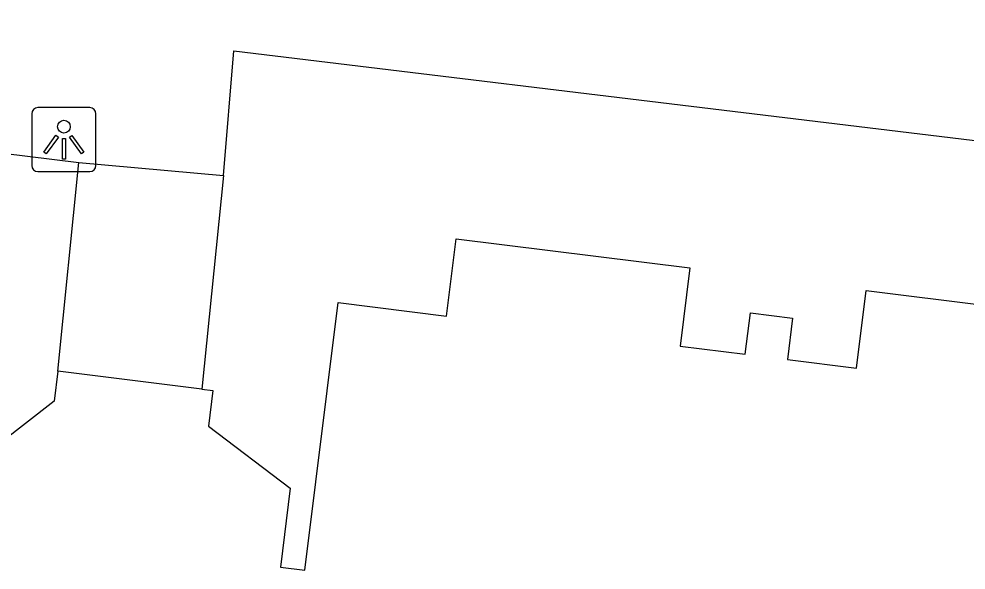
# Model space of a CAD drawing. Extents: x 161696 to 162377, y 380761 to 381673.
# Drawn here: x 162103.59 to 162118.34, y 381301.51 to 381310.1 of the extents above; entities that cross this region are included whole.
import ezdxf

# ---------------------------------------------------------------- set-up
doc = ezdxf.new("R2010")
doc.units = 0
for name, color, linetype in [('IMGEO_Groenvoorziening', 7, 'Continuous'), ('IMGEO_Lichtpunt', 7, 'Continuous'), ('IMGEO_Pand', 7, 'Continuous'), ('IMGEO_Parkeervlak_open', 7, 'Continuous'), ('IMGEO_Voetpad_open', 7, 'Continuous')]:
    doc.layers.add(name, color=color, linetype=linetype)

msp = doc.modelspace()

# ---------------------------------------------------------------- linework, layer by layer
at = {"layer": 'IMGEO_Groenvoorziening'}
msp.add_lwpolyline([(162106.776, 381307.658), (162106.442, 381304.327)], dxfattribs=at)
at = {"layer": 'IMGEO_Lichtpunt'}
for p, q in [((162104.695, 381308.714), (162103.887, 381308.714)), ((162104.695, 381308.714), (162103.887, 381308.714)), ((162103.793, 381308.619), (162103.793, 381307.812)), ((162103.793, 381308.619), (162103.793, 381307.812)), ((162104.789, 381307.812), (162104.789, 381308.619)), ((162104.789, 381307.812), (162104.789, 381308.619)), ((162103.887, 381307.718), (162104.695, 381307.718)), ((162103.887, 381307.718), (162104.695, 381307.718))]:
    msp.add_line(p, q, dxfattribs=at)
for points in [[(162104.167, 381308.283), (162104.206, 381308.255), (162104.018, 381307.993), (162103.98, 381308.02), (162104.167, 381308.283)], [(162104.379, 381308.255), (162104.417, 381308.282), (162104.604, 381308.02), (162104.565, 381307.992), (162104.379, 381308.255)], [(162104.269, 381308.235), (162104.316, 381308.235), (162104.316, 381307.913), (162104.269, 381307.913), (162104.269, 381308.235)]]:
    msp.add_lwpolyline(points, dxfattribs=at)
msp.add_circle((162104.292, 381308.417), 0.0994, dxfattribs=at)
for centre, start, end in [((162103.887, 381308.619), 90, 180), ((162103.887, 381308.619), 90, 180), ((162104.695, 381308.619), 0, 90), ((162104.695, 381308.619), 0, 90), ((162103.887, 381307.812), 180, 270), ((162103.887, 381307.812), 180, 270), ((162104.695, 381307.812), 270, 0), ((162104.695, 381307.812), 270, 360)]:
    msp.add_arc(centre, 0.0946, start, end, dxfattribs=at)
at = {"layer": 'IMGEO_Pand'}
for points in [[(162106.442, 381304.327), (162106.613, 381304.306), (162106.544, 381303.749), (162107.817, 381302.786), (162107.664, 381301.555), (162108.044, 381301.508), (162108.562, 381305.675), (162110.252, 381305.465), (162110.402, 381306.671), (162114.042, 381306.218), (162113.89, 381304.996), (162114.903, 381304.87), (162114.983, 381305.516), (162115.638, 381305.434), (162115.559, 381304.789), (162116.633, 381304.655), (162116.784, 381305.865), (162120.575, 381305.393), (162120.425, 381304.187), (162122.143, 381303.973), (162122.097, 381303.6)], [(162104.199, 381304.607), (162104.141, 381304.14), (162102.891, 381303.167), (162102.769, 381302.19), (162102.196, 381302.262), (162102.276, 381302.907), (162101.631, 381302.987), (162101.551, 381302.342), (162095.626, 381303.079), (162095.706, 381303.725), (162095.061, 381303.805), (162094.981, 381303.16), (162089.067, 381303.895), (162089.147, 381304.541), (162088.442, 381304.628), (162088.431, 381305.068), (162088.417, 381305.672)], [(162106.442, 381304.327), (162104.199, 381304.607)]]:
    msp.add_lwpolyline(points, dxfattribs=at)
at = {"layer": 'IMGEO_Parkeervlak_open'}
for points in [[(162106.776, 381307.658), (162106.936, 381309.598), (162124.099, 381307.521)], [(162104.525, 381307.86), (162106.776, 381307.658)]]:
    msp.add_lwpolyline(points, dxfattribs=at)
at = {"layer": 'IMGEO_Voetpad_open'}
for points in [[(162084.407, 381310.081), (162086.382, 381310.096), (162104.525, 381307.86)], [(162104.199, 381304.607), (162104.525, 381307.86)]]:
    msp.add_lwpolyline(points, dxfattribs=at)

doc.saveas('drawing.dxf')
